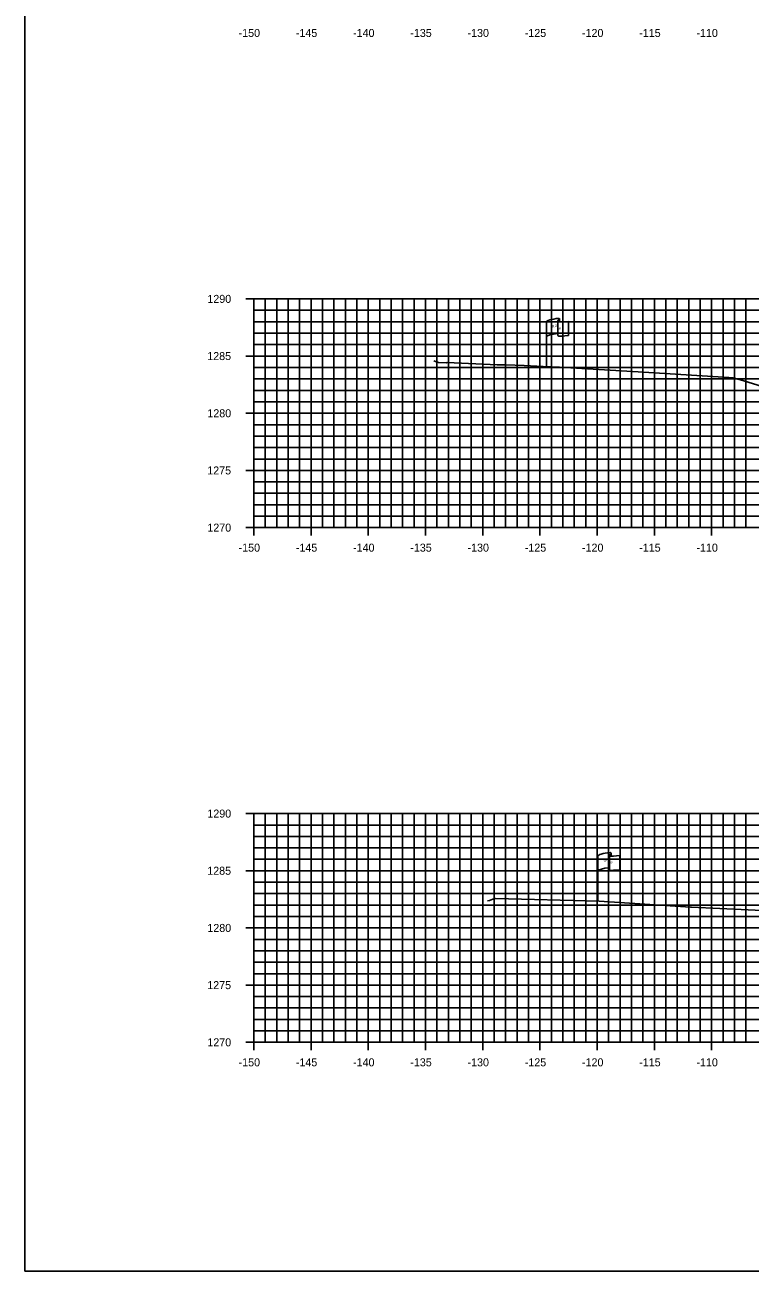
# Model space of a CAD drawing. Extents: x 674939 to 678919, y 750652 to 765176.
# Drawn here: x 678578.5 to 678641.9, y 763576.3 to 763685.2 of the extents above; entities that cross this region are included whole.
import ezdxf

# ---------------------------------------------------------------- set-up
doc = ezdxf.new("R2010")
doc.units = 0
for name, color, linetype in [('R_Axis', 7, 'Continuous'), ('R_Axis Annot', 7, 'Continuous'), ('R_Exist Surface', 7, 'Continuous'), ('R_Grid', 7, 'Continuous'), ('R_No Plot', 7, 'Continuous'), ('S_EXIST_ROW', 7, 'Continuous')]:
    doc.layers.add(name, color=color, linetype=linetype)

msp = doc.modelspace()

# ---------------------------------------------------------------- linework, layer by layer
at = {"layer": 'R_Axis'}
for p, q in [((678597.83, 763661.29), (678599.23, 763661.29)), ((678598.53, 763641.29), (678598.53, 763661.29)), ((678598.53, 763660.29), (678598.88, 763660.29)), ((678598.53, 763659.29), (678598.88, 763659.29)), ((678598.53, 763658.29), (678598.88, 763658.29)), ((678597.83, 763656.29), (678599.23, 763656.29)), ((678598.53, 763657.29), (678598.88, 763657.29)), ((678598.53, 763655.29), (678598.88, 763655.29)), ((678598.53, 763654.29), (678598.88, 763654.29)), ((678598.53, 763653.29), (678598.88, 763653.29)), ((678598.53, 763652.29), (678598.88, 763652.29)), ((678597.83, 763651.29), (678599.23, 763651.29)), ((678598.53, 763650.29), (678598.88, 763650.29)), ((678598.53, 763649.29), (678598.88, 763649.29)), ((678598.53, 763648.29), (678598.88, 763648.29)), ((678598.53, 763647.29), (678598.88, 763647.29)), ((678597.83, 763646.29), (678599.23, 763646.29)), ((678598.53, 763645.29), (678598.88, 763645.29)), ((678598.53, 763644.29), (678598.88, 763644.29)), ((678598.53, 763643.29), (678598.88, 763643.29)), ((678598.53, 763642.29), (678598.88, 763642.29)), ((678597.83, 763641.29), (678599.23, 763641.29)), ((678598.53, 763640.59), (678598.53, 763641.99)), ((678598.53, 763641.29), (678898.53, 763641.29)), ((678603.53, 763640.59), (678603.53, 763641.99)), ((678608.53, 763640.59), (678608.53, 763641.99)), ((678613.53, 763640.59), (678613.53, 763641.99)), ((678618.53, 763640.59), (678618.53, 763641.99)), ((678623.53, 763640.59), (678623.53, 763641.99)), ((678628.53, 763640.59), (678628.53, 763641.99)), ((678633.53, 763640.59), (678633.53, 763641.99)), ((678638.53, 763640.59), (678638.53, 763641.99)), ((678597.83, 763616.29), (678599.23, 763616.29)), ((678598.53, 763596.29), (678598.53, 763616.29)), ((678598.53, 763615.29), (678598.88, 763615.29)), ((678598.53, 763614.29), (678598.88, 763614.29)), ((678598.53, 763613.29), (678598.88, 763613.29)), ((678598.53, 763612.29), (678598.88, 763612.29)), ((678597.83, 763611.29), (678599.23, 763611.29)), ((678598.53, 763610.29), (678598.88, 763610.29)), ((678598.53, 763609.29), (678598.88, 763609.29)), ((678598.53, 763608.29), (678598.88, 763608.29)), ((678598.53, 763607.29), (678598.88, 763607.29)), ((678597.83, 763606.29), (678599.23, 763606.29)), ((678598.53, 763605.29), (678598.88, 763605.29)), ((678598.53, 763604.29), (678598.88, 763604.29)), ((678598.53, 763603.29), (678598.88, 763603.29)), ((678598.53, 763602.29), (678598.88, 763602.29)), ((678597.83, 763601.29), (678599.23, 763601.29)), ((678598.53, 763600.29), (678598.88, 763600.29)), ((678598.53, 763599.29), (678598.88, 763599.29)), ((678598.53, 763598.29), (678598.88, 763598.29)), ((678598.53, 763597.29), (678598.88, 763597.29)), ((678598.53, 763595.59), (678598.53, 763596.99)), ((678603.53, 763595.59), (678603.53, 763596.99)), ((678608.53, 763595.59), (678608.53, 763596.99)), ((678613.53, 763595.59), (678613.53, 763596.99)), ((678618.53, 763595.59), (678618.53, 763596.99)), ((678623.53, 763595.59), (678623.53, 763596.99)), ((678628.53, 763595.59), (678628.53, 763596.99)), ((678633.53, 763595.59), (678633.53, 763596.99)), ((678638.53, 763595.59), (678638.53, 763596.99)), ((678597.83, 763596.29), (678599.23, 763596.29)), ((678598.53, 763596.29), (678898.53, 763596.29))]:
    msp.add_line(p, q, dxfattribs=at)
at = {"layer": 'R_Exist Surface'}
for points in [[(678614.25, 763655.86), (678614.41, 763655.81), (678614.65, 763655.74), (678615.32, 763655.69), (678615.42, 763655.73), (678619.78, 763655.51), (678620.56, 763655.51), (678622.15, 763655.46), (678623.82, 763655.39), (678625.24, 763655.33), (678632.1, 763654.91), (678640.03, 763654.43), (678640.39, 763654.4), (678641.04, 763654.21), (678646.48, 763652.56)], [(678618.94, 763608.65), (678619.12, 763608.68), (678619.57, 763608.87), (678619.57, 763608.87), (678619.63, 763608.87), (678628.7, 763608.63), (678636.68, 763608.1), (678636.72, 763608.1), (678636.78, 763608.1), (678646.67, 763607.65)]]:
    msp.add_lwpolyline(points, dxfattribs=at)
at = {"layer": 'R_Grid'}
for p, q in [((678598.53, 763661.29), (678898.53, 763661.29)), ((678598.53, 763641.29), (678598.53, 763661.29)), ((678599.53, 763641.29), (678599.53, 763661.29)), ((678600.53, 763641.29), (678600.53, 763661.29)), ((678601.53, 763641.29), (678601.53, 763661.29)), ((678602.53, 763641.29), (678602.53, 763661.29)), ((678603.53, 763641.29), (678603.53, 763661.29)), ((678604.53, 763641.29), (678604.53, 763661.29)), ((678605.53, 763641.29), (678605.53, 763661.29)), ((678606.53, 763641.29), (678606.53, 763661.29)), ((678607.53, 763641.29), (678607.53, 763661.29)), ((678608.53, 763641.29), (678608.53, 763661.29)), ((678609.53, 763641.29), (678609.53, 763661.29)), ((678610.53, 763641.29), (678610.53, 763661.29)), ((678611.53, 763641.29), (678611.53, 763661.29)), ((678612.53, 763641.29), (678612.53, 763661.29)), ((678613.53, 763641.29), (678613.53, 763661.29)), ((678614.53, 763641.29), (678614.53, 763661.29)), ((678615.53, 763641.29), (678615.53, 763661.29)), ((678616.53, 763641.29), (678616.53, 763661.29)), ((678617.53, 763641.29), (678617.53, 763661.29)), ((678618.53, 763641.29), (678618.53, 763661.29)), ((678619.53, 763641.29), (678619.53, 763661.29)), ((678620.53, 763641.29), (678620.53, 763661.29)), ((678621.53, 763641.29), (678621.53, 763661.29)), ((678622.53, 763641.29), (678622.53, 763661.29)), ((678623.53, 763641.29), (678623.53, 763661.29)), ((678624.53, 763641.29), (678624.53, 763661.29)), ((678625.53, 763641.29), (678625.53, 763661.29)), ((678626.53, 763641.29), (678626.53, 763661.29)), ((678627.53, 763641.29), (678627.53, 763661.29)), ((678628.53, 763641.29), (678628.53, 763661.29)), ((678629.53, 763641.29), (678629.53, 763661.29)), ((678630.53, 763641.29), (678630.53, 763661.29)), ((678631.53, 763641.29), (678631.53, 763661.29)), ((678632.53, 763641.29), (678632.53, 763661.29)), ((678633.53, 763641.29), (678633.53, 763661.29)), ((678634.53, 763641.29), (678634.53, 763661.29)), ((678635.53, 763641.29), (678635.53, 763661.29)), ((678636.53, 763641.29), (678636.53, 763661.29)), ((678637.53, 763641.29), (678637.53, 763661.29)), ((678638.53, 763641.29), (678638.53, 763661.29)), ((678639.53, 763641.29), (678639.53, 763661.29)), ((678640.53, 763641.29), (678640.53, 763661.29)), ((678641.53, 763641.29), (678641.53, 763661.29)), ((678598.53, 763660.29), (678898.53, 763660.29)), ((678598.53, 763659.29), (678898.53, 763659.29)), ((678598.53, 763658.29), (678898.53, 763658.29)), ((678598.53, 763657.29), (678898.53, 763657.29)), ((678598.53, 763656.29), (678898.53, 763656.29)), ((678598.53, 763655.29), (678898.53, 763655.29)), ((678598.53, 763654.29), (678898.53, 763654.29)), ((678598.53, 763653.29), (678898.53, 763653.29)), ((678598.53, 763652.29), (678898.53, 763652.29)), ((678598.53, 763651.29), (678898.53, 763651.29)), ((678598.53, 763650.29), (678898.53, 763650.29)), ((678598.53, 763649.29), (678898.53, 763649.29)), ((678598.53, 763648.29), (678898.53, 763648.29)), ((678598.53, 763647.29), (678898.53, 763647.29)), ((678598.53, 763646.29), (678898.53, 763646.29)), ((678598.53, 763645.29), (678898.53, 763645.29)), ((678598.53, 763644.29), (678898.53, 763644.29)), ((678598.53, 763643.29), (678898.53, 763643.29)), ((678598.53, 763642.29), (678898.53, 763642.29)), ((678598.53, 763641.29), (678898.53, 763641.29)), ((678598.53, 763616.29), (678898.53, 763616.29)), ((678598.53, 763596.29), (678598.53, 763616.29)), ((678599.53, 763596.29), (678599.53, 763616.29)), ((678600.53, 763596.29), (678600.53, 763616.29)), ((678601.53, 763596.29), (678601.53, 763616.29)), ((678602.53, 763596.29), (678602.53, 763616.29)), ((678603.53, 763596.29), (678603.53, 763616.29)), ((678604.53, 763596.29), (678604.53, 763616.29)), ((678605.53, 763596.29), (678605.53, 763616.29)), ((678606.53, 763596.29), (678606.53, 763616.29)), ((678607.53, 763596.29), (678607.53, 763616.29)), ((678608.53, 763596.29), (678608.53, 763616.29)), ((678609.53, 763596.29), (678609.53, 763616.29)), ((678610.53, 763596.29), (678610.53, 763616.29)), ((678611.53, 763596.29), (678611.53, 763616.29)), ((678612.53, 763596.29), (678612.53, 763616.29)), ((678613.53, 763596.29), (678613.53, 763616.29)), ((678614.53, 763596.29), (678614.53, 763616.29)), ((678615.53, 763596.29), (678615.53, 763616.29)), ((678616.53, 763596.29), (678616.53, 763616.29)), ((678617.53, 763596.29), (678617.53, 763616.29)), ((678618.53, 763596.29), (678618.53, 763616.29)), ((678619.53, 763596.29), (678619.53, 763616.29)), ((678620.53, 763596.29), (678620.53, 763616.29)), ((678621.53, 763596.29), (678621.53, 763616.29)), ((678622.53, 763596.29), (678622.53, 763616.29)), ((678623.53, 763596.29), (678623.53, 763616.29)), ((678624.53, 763596.29), (678624.53, 763616.29)), ((678625.53, 763596.29), (678625.53, 763616.29)), ((678626.53, 763596.29), (678626.53, 763616.29)), ((678627.53, 763596.29), (678627.53, 763616.29)), ((678628.53, 763596.29), (678628.53, 763616.29)), ((678629.53, 763596.29), (678629.53, 763616.29)), ((678630.53, 763596.29), (678630.53, 763616.29)), ((678631.53, 763596.29), (678631.53, 763616.29)), ((678632.53, 763596.29), (678632.53, 763616.29)), ((678633.53, 763596.29), (678633.53, 763616.29)), ((678634.53, 763596.29), (678634.53, 763616.29)), ((678635.53, 763596.29), (678635.53, 763616.29)), ((678636.53, 763596.29), (678636.53, 763616.29)), ((678637.53, 763596.29), (678637.53, 763616.29)), ((678638.53, 763596.29), (678638.53, 763616.29)), ((678639.53, 763596.29), (678639.53, 763616.29)), ((678640.53, 763596.29), (678640.53, 763616.29)), ((678641.53, 763596.29), (678641.53, 763616.29)), ((678598.53, 763615.29), (678898.53, 763615.29)), ((678598.53, 763614.29), (678898.53, 763614.29)), ((678598.53, 763613.29), (678898.53, 763613.29)), ((678598.53, 763612.29), (678898.53, 763612.29)), ((678598.53, 763611.29), (678898.53, 763611.29)), ((678598.53, 763610.29), (678898.53, 763610.29)), ((678598.53, 763609.29), (678898.53, 763609.29)), ((678598.53, 763608.29), (678898.53, 763608.29)), ((678598.53, 763607.29), (678898.53, 763607.29)), ((678598.53, 763606.29), (678898.53, 763606.29)), ((678598.53, 763605.29), (678898.53, 763605.29)), ((678598.53, 763604.29), (678898.53, 763604.29)), ((678598.53, 763603.29), (678898.53, 763603.29)), ((678598.53, 763602.29), (678898.53, 763602.29)), ((678598.53, 763601.29), (678898.53, 763601.29)), ((678598.53, 763600.29), (678898.53, 763600.29)), ((678598.53, 763599.29), (678898.53, 763599.29)), ((678598.53, 763598.29), (678898.53, 763598.29)), ((678598.53, 763597.29), (678898.53, 763597.29)), ((678598.53, 763596.29), (678898.53, 763596.29))]:
    msp.add_line(p, q, dxfattribs=at)
at = {"layer": 'R_No Plot'}
msp.add_lwpolyline([(678578.53, 763576.29), (678918.53, 763576.29), (678918.53, 763796.29), (678578.53, 763796.29)], close=True, dxfattribs=at)
at = {"layer": 'S_EXIST_ROW'}
for p, q in [((678625.25, 763659.51), (678625.25, 763659.27)), ((678624.09, 763655.31), (678624.09, 763659.26)), ((678625.09, 763659.36), (678625.09, 763659.34)), ((678625.09, 763659.34), (678625.09, 763658.12)), ((678626.02, 763659.32), (678626.02, 763658.08)), ((678629.59, 763612.65), (678629.59, 763612.63)), ((678629.59, 763612.63), (678629.59, 763611.41)), ((678629.75, 763612.8), (678629.75, 763612.56)), ((678628.59, 763608.6), (678628.59, 763612.55)), ((678630.52, 763612.61), (678630.52, 763611.37))]:
    msp.add_line(p, q, dxfattribs=at)
for centre, radius, start, end in [((678625.17, 763659.51), 0.0783, 263.0712, 93.9564), ((678625.16, 763659.36), 0.078, 88.6458, 274.2828), ((678625.16, 763658.12), 0.0783, 180, 273.9564), ((678629.66, 763612.65), 0.078, 88.6458, 274.2828), ((678629.68, 763612.8), 0.0783, 263.0712, 93.9564), ((678629.66, 763611.41), 0.0783, 180, 273.9564)]:
    msp.add_arc(centre, radius, start, end, dxfattribs=at)
for centre, major_axis, ratio, start_param, end_param in [((678625.67, 763659.3), (-1.58, -0.04), 0.19887, 5.030368, 6.283185), ((678626.38, 763659.42), (-1.23, -0.13), 0.052933, 0.159456, 1.268315), ((678625.67, 763657.99), (-1.58, -0.04), 0.19887, 5.083035, 6.194897), ((678626.38, 763658.18), (-1.23, -0.13), 0.052933, 0.159456, 1.268315), ((678630.17, 763612.6), (-1.58, -0.04), 0.19887, 5.030368, 6.283185), ((678630.17, 763611.28), (-1.58, -0.04), 0.19887, 5.083035, 6.194897), ((678630.88, 763612.71), (-1.23, -0.13), 0.052933, 0.159456, 1.268315), ((678630.88, 763611.47), (-1.23, -0.13), 0.052933, 0.159456, 1.268315)]:
    msp.add_ellipse(centre, major_axis=major_axis, ratio=ratio, start_param=start_param, end_param=end_param, dxfattribs=at)

# ---------------------------------------------------------------- texts
at = {"layer": 'R_Axis Annot'}
for s, p in [('-150', (678597.2, 763684.19)), ('-145', (678602.2, 763684.19)), ('-140', (678607.2, 763684.19)), ('-135', (678612.2, 763684.19)), ('-130', (678617.2, 763684.19)), ('-125', (678622.2, 763684.19)), ('-120', (678627.2, 763684.19)), ('-115', (678632.2, 763684.19)), ('-110', (678637.2, 763684.19)), ('1290', (678594.47, 763660.94)), ('1285', (678594.46, 763655.94)), ('1280', (678594.47, 763650.94)), ('1275', (678594.46, 763645.94)), ('1270', (678594.47, 763640.94)), ('-150', (678597.2, 763639.19)), ('-145', (678602.2, 763639.19)), ('-140', (678607.2, 763639.19)), ('-135', (678612.2, 763639.19)), ('-130', (678617.2, 763639.19)), ('-125', (678622.2, 763639.19)), ('-120', (678627.2, 763639.19)), ('-115', (678632.2, 763639.19)), ('-110', (678637.2, 763639.19)), ('1290', (678594.47, 763615.94)), ('1285', (678594.46, 763610.94)), ('1280', (678594.47, 763605.94)), ('1275', (678594.46, 763600.94)), ('1270', (678594.47, 763595.94)), ('-150', (678597.2, 763594.19)), ('-145', (678602.2, 763594.19)), ('-140', (678607.2, 763594.19)), ('-135', (678612.2, 763594.19)), ('-130', (678617.2, 763594.19)), ('-125', (678622.2, 763594.19)), ('-120', (678627.2, 763594.19)), ('-115', (678632.2, 763594.19)), ('-110', (678637.2, 763594.19))]:
    msp.add_text(s, height=0.7, dxfattribs=at).set_placement(p)
at = {"layer": 'S_EXIST_ROW'}
for s, height, rotation, p in [('R ', 0.2, 9.9884, (678624.61, 763658.76)), (' O', 0.2, 9.9884, (678624.76, 763658.81)), ('W', 0.2, 351.1788, (678625.09, 763658.64)), ('DWB 11-9-07', 0.01, 90, (678625.25, 763659.27)), ('DWB 11-9-07', 0.01, 5.0717, (678625.92, 763658.07)), ('DWB 11-9-07', 0.01, 90, (678624.09, 763655.31)), ('DWB 11-9-07', 0.01, 90, (678629.75, 763612.57)), ('R ', 0.2, 9.9884, (678629.11, 763612.06)), (' O', 0.2, 9.9884, (678629.26, 763612.1)), ('W', 0.2, 351.1788, (678629.59, 763611.93)), ('DWB 11-9-07', 0.01, 5.0717, (678630.42, 763611.37)), ('DWB 11-9-07', 0.01, 90, (678628.59, 763608.61))]:
    msp.add_text(s, height=height, rotation=rotation, dxfattribs=at).set_placement(p)

doc.saveas('drawing.dxf')
